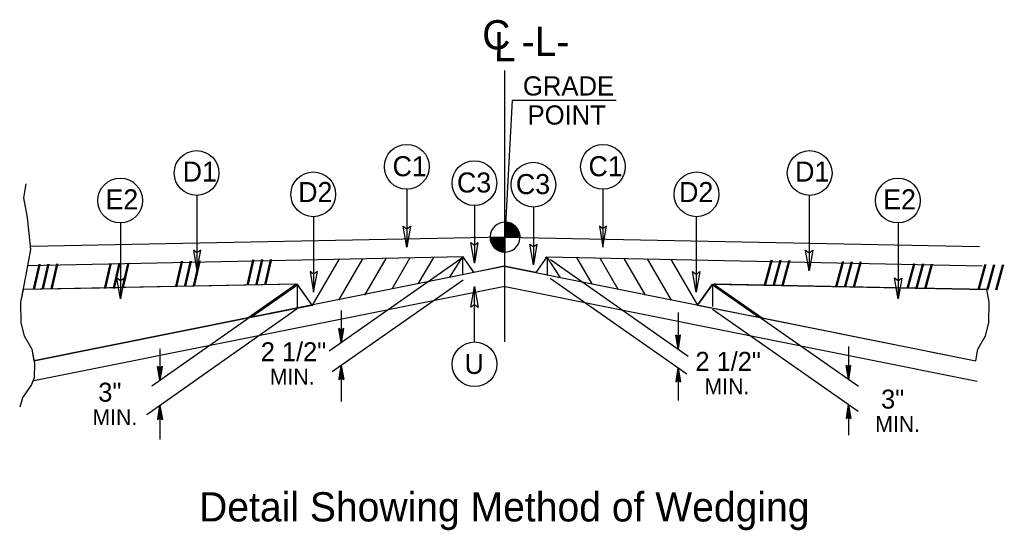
# Model space of a CAD drawing. Extents: x 1904401 to 1905163, y 193929 to 194736.
# Drawn here: x 1905103.73 to 1905137.42, y 194387.99 to 194405.45 of the extents above; entities that cross this region are included whole.
import ezdxf

# ---------------------------------------------------------------- set-up
doc = ezdxf.new("R2010")
doc.units = 0
for name, color, linetype in [('Old_Level_1', 7, 'Continuous'), ('Old_Level_11', 7, 'Continuous'), ('Old_Level_2', 7, 'Continuous'), ('Old_Level_20', 7, 'Continuous'), ('Old_Level_21', 7, 'Continuous'), ('Old_Level_3', 7, 'Continuous')]:
    doc.layers.add(name, color=color, linetype=linetype)

msp = doc.modelspace()

# ---------------------------------------------------------------- linework, layer by layer
at = {"layer": 'Old_Level_1'}
for p, q in [((1905120.336, 194398.018), (1905120.336, 194398.529)), ((1905119.824, 194398.018), (1905120.336, 194398.018)), ((1905120.333, 194397.506), (1905120.333, 194398.012)), ((1905120.336, 194398.018), (1905120.336, 194397.506)), ((1905120.848, 194398.018), (1905120.336, 194398.018)), ((1905120.336, 194397.506), (1905120.336, 194398.018)), ((1905114.65, 194397.254), (1905113.727, 194395.673)), ((1905118.89, 194397.327), (1905114.315, 194394.123)), ((1905115.46, 194397.271), (1905114.643, 194395.868)), ((1905116.262, 194397.286), (1905115.529, 194396.03)), ((1905117.07, 194397.284), (1905116.463, 194396.244)), ((1905117.885, 194397.326), (1905117.356, 194396.418)), ((1905121.893, 194397.253), (1905126.606, 194393.952)), ((1905122.78, 194397.326), (1905123.31, 194396.418)), ((1905123.595, 194397.284), (1905124.202, 194396.244)), ((1905124.403, 194397.286), (1905125.137, 194396.03)), ((1905125.205, 194397.271), (1905126.022, 194395.868)), ((1905126.016, 194397.254), (1905126.925, 194395.696)), ((1905121.887, 194396.611), (1905126.553, 194393.344)), ((1905113.23, 194396.412), (1905103.846, 194396.224)), ((1905120.326, 194396.325), (1905104.213, 194393.102)), ((1905113.23, 194396.412), (1905108.247, 194392.923)), ((1905113.74, 194395.694), (1905113.23, 194396.412)), ((1905113.23, 194396.412), (1905113.23, 194395.593)), ((1905118.9, 194396.544), (1905114.424, 194393.41)), ((1905120.339, 194396.325), (1905136.49, 194393.094)), ((1905126.926, 194395.696), (1905127.435, 194396.412)), ((1905127.435, 194396.412), (1905136.82, 194396.224)), ((1905127.435, 194396.412), (1905127.435, 194395.651)), ((1905127.436, 194396.412), (1905132.426, 194392.917)), ((1905113.226, 194395.567), (1905108.075, 194391.942)), ((1905113.23, 194395.594), (1905111.596, 194395.267)), ((1905126.925, 194395.696), (1905129.07, 194395.267)), ((1905111.596, 194395.267), (1905104.218, 194393.792)), ((1905114.732, 194395.504), (1905114.732, 194394.416)), ((1905126.262, 194395.441), (1905126.262, 194394.194)), ((1905127.435, 194395.552), (1905132.417, 194392.062)), ((1905114.732, 194394.416), (1905114.648, 194394.893)), ((1905114.732, 194394.831), (1905114.648, 194394.893)), ((1905114.732, 194394.416), (1905114.66, 194394.884)), ((1905114.732, 194394.416), (1905114.816, 194394.893)), ((1905114.816, 194394.893), (1905114.732, 194394.831)), ((1905114.805, 194394.884), (1905114.732, 194394.416)), ((1905114.672, 194394.875), (1905114.732, 194394.416)), ((1905114.732, 194394.416), (1905114.683, 194394.867)), ((1905114.696, 194394.858), (1905114.732, 194394.416)), ((1905114.732, 194394.416), (1905114.708, 194394.849)), ((1905114.72, 194394.84), (1905114.732, 194394.416)), ((1905114.732, 194394.416), (1905114.791, 194394.875)), ((1905114.78, 194394.867), (1905114.732, 194394.416)), ((1905114.732, 194394.416), (1905114.768, 194394.858)), ((1905114.756, 194394.849), (1905114.732, 194394.416)), ((1905114.732, 194394.416), (1905114.744, 194394.84)), ((1905114.732, 194394.831), (1905114.732, 194394.416)), ((1905126.262, 194394.194), (1905126.178, 194394.671)), ((1905126.262, 194394.609), (1905126.178, 194394.671)), ((1905126.262, 194394.194), (1905126.189, 194394.662)), ((1905126.201, 194394.654), (1905126.262, 194394.194)), ((1905126.262, 194394.194), (1905126.213, 194394.644)), ((1905126.225, 194394.635), (1905126.262, 194394.194)), ((1905126.262, 194394.194), (1905126.237, 194394.627)), ((1905126.249, 194394.618), (1905126.262, 194394.194)), ((1905126.262, 194394.194), (1905126.346, 194394.671)), ((1905126.346, 194394.671), (1905126.262, 194394.609)), ((1905126.333, 194394.662), (1905126.262, 194394.194)), ((1905126.262, 194394.194), (1905126.321, 194394.654)), ((1905126.309, 194394.644), (1905126.262, 194394.194)), ((1905126.262, 194394.194), (1905126.297, 194394.635)), ((1905126.285, 194394.627), (1905126.262, 194394.194)), ((1905126.262, 194394.194), (1905126.274, 194394.618)), ((1905126.262, 194394.609), (1905126.262, 194394.194)), ((1905132.088, 194394.282), (1905132.088, 194393.154)), ((1905108.528, 194394.203), (1905108.528, 194393.118)), ((1905108.528, 194393.118), (1905108.443, 194393.596)), ((1905108.528, 194393.534), (1905108.443, 194393.596)), ((1905108.528, 194393.118), (1905108.455, 194393.587)), ((1905108.468, 194393.578), (1905108.528, 194393.118)), ((1905108.528, 194393.118), (1905108.48, 194393.569)), ((1905108.492, 194393.561), (1905108.528, 194393.118)), ((1905108.528, 194393.118), (1905108.504, 194393.552)), ((1905108.516, 194393.543), (1905108.528, 194393.118)), ((1905108.528, 194393.118), (1905108.612, 194393.596)), ((1905108.612, 194393.596), (1905108.528, 194393.534)), ((1905108.6, 194393.587), (1905108.528, 194393.118)), ((1905108.528, 194393.118), (1905108.588, 194393.578)), ((1905108.576, 194393.569), (1905108.528, 194393.118)), ((1905108.528, 194393.118), (1905108.564, 194393.561)), ((1905108.552, 194393.552), (1905108.528, 194393.118)), ((1905108.528, 194393.118), (1905108.54, 194393.543)), ((1905114.732, 194393.626), (1905114.648, 194393.148)), ((1905114.66, 194393.158), (1905114.732, 194393.626)), ((1905114.732, 194393.626), (1905114.672, 194393.166)), ((1905114.683, 194393.175), (1905114.732, 194393.626)), ((1905114.732, 194393.626), (1905114.696, 194393.184)), ((1905114.708, 194393.192), (1905114.732, 194393.626)), ((1905114.732, 194393.626), (1905114.72, 194393.201)), ((1905114.732, 194393.626), (1905114.732, 194392.4)), ((1905114.732, 194393.626), (1905114.816, 194393.148)), ((1905114.732, 194393.21), (1905114.732, 194393.626)), ((1905114.744, 194393.201), (1905114.732, 194393.626)), ((1905114.732, 194393.626), (1905114.756, 194393.192)), ((1905114.768, 194393.184), (1905114.732, 194393.626)), ((1905114.732, 194393.626), (1905114.78, 194393.175)), ((1905114.791, 194393.166), (1905114.732, 194393.626)), ((1905114.732, 194393.626), (1905114.805, 194393.158)), ((1905126.262, 194393.548), (1905126.178, 194393.07)), ((1905126.189, 194393.08), (1905126.262, 194393.548)), ((1905126.262, 194393.548), (1905126.201, 194393.088)), ((1905126.213, 194393.098), (1905126.262, 194393.548)), ((1905126.262, 194393.548), (1905126.225, 194393.106)), ((1905126.237, 194393.115), (1905126.262, 194393.548)), ((1905126.262, 194393.548), (1905126.249, 194393.123)), ((1905126.262, 194393.548), (1905126.262, 194392.432)), ((1905126.262, 194393.548), (1905126.346, 194393.07)), ((1905126.262, 194393.133), (1905126.262, 194393.548)), ((1905126.274, 194393.123), (1905126.262, 194393.548)), ((1905126.262, 194393.548), (1905126.285, 194393.115)), ((1905126.297, 194393.106), (1905126.262, 194393.548)), ((1905126.262, 194393.548), (1905126.309, 194393.098)), ((1905126.321, 194393.088), (1905126.262, 194393.548)), ((1905126.262, 194393.548), (1905126.333, 194393.08)), ((1905132.088, 194393.154), (1905132.004, 194393.631)), ((1905132.088, 194393.569), (1905132.004, 194393.631)), ((1905132.088, 194393.154), (1905132.016, 194393.622)), ((1905132.027, 194393.614), (1905132.088, 194393.154)), ((1905132.088, 194393.154), (1905132.039, 194393.605)), ((1905132.051, 194393.596), (1905132.088, 194393.154)), ((1905132.088, 194393.154), (1905132.063, 194393.587)), ((1905132.075, 194393.578), (1905132.088, 194393.154)), ((1905132.088, 194393.154), (1905132.172, 194393.631)), ((1905132.172, 194393.631), (1905132.088, 194393.569)), ((1905132.159, 194393.622), (1905132.088, 194393.154)), ((1905132.088, 194393.154), (1905132.147, 194393.614)), ((1905132.135, 194393.605), (1905132.088, 194393.154)), ((1905132.088, 194393.154), (1905132.123, 194393.596)), ((1905132.112, 194393.587), (1905132.088, 194393.154)), ((1905132.088, 194393.154), (1905132.1, 194393.578)), ((1905132.088, 194393.569), (1905132.088, 194393.154)), ((1905108.528, 194393.534), (1905108.528, 194393.118)), ((1905114.648, 194393.148), (1905114.732, 194393.21)), ((1905114.732, 194393.21), (1905114.816, 194393.148)), ((1905126.178, 194393.07), (1905126.262, 194393.133)), ((1905126.262, 194393.133), (1905126.346, 194393.07)), ((1905108.528, 194392.26), (1905108.443, 194391.783)), ((1905108.456, 194391.791), (1905108.528, 194392.26)), ((1905108.528, 194392.26), (1905108.468, 194391.8)), ((1905108.48, 194391.809), (1905108.528, 194392.26)), ((1905108.528, 194392.26), (1905108.492, 194391.818)), ((1905108.504, 194391.827), (1905108.528, 194392.26)), ((1905108.528, 194392.26), (1905108.516, 194391.835)), ((1905108.528, 194392.26), (1905108.528, 194391.099)), ((1905108.528, 194392.26), (1905108.612, 194391.783)), ((1905108.528, 194391.844), (1905108.528, 194392.26)), ((1905108.54, 194391.835), (1905108.528, 194392.26)), ((1905108.528, 194392.26), (1905108.552, 194391.827)), ((1905108.564, 194391.818), (1905108.528, 194392.26)), ((1905108.528, 194392.26), (1905108.576, 194391.809)), ((1905108.588, 194391.8), (1905108.528, 194392.26)), ((1905108.528, 194392.26), (1905108.6, 194391.791)), ((1905132.088, 194392.293), (1905132.004, 194391.816)), ((1905132.016, 194391.825), (1905132.088, 194392.293)), ((1905132.088, 194392.293), (1905132.027, 194391.834)), ((1905132.039, 194391.843), (1905132.088, 194392.293)), ((1905132.088, 194392.293), (1905132.051, 194391.852)), ((1905132.063, 194391.861), (1905132.088, 194392.293)), ((1905132.088, 194392.293), (1905132.075, 194391.869)), ((1905132.088, 194392.293), (1905132.088, 194391.245)), ((1905132.088, 194392.293), (1905132.172, 194391.816)), ((1905132.088, 194391.879), (1905132.088, 194392.293)), ((1905132.1, 194391.869), (1905132.088, 194392.293)), ((1905132.088, 194392.293), (1905132.112, 194391.861)), ((1905132.123, 194391.852), (1905132.088, 194392.293)), ((1905132.088, 194392.293), (1905132.135, 194391.843)), ((1905132.147, 194391.834), (1905132.088, 194392.293)), ((1905132.088, 194392.293), (1905132.159, 194391.825)), ((1905132.004, 194391.816), (1905132.088, 194391.879)), ((1905132.088, 194391.879), (1905132.172, 194391.816)), ((1905108.443, 194391.783), (1905108.528, 194391.844)), ((1905108.528, 194391.844), (1905108.612, 194391.783))]:
    msp.add_line(p, q, dxfattribs=at)
for points in [[(1905103.946, 194399.837), (1905103.859, 194399.361), (1905103.989, 194398.685), (1905104.104, 194397.59), (1905103.946, 194396.726), (1905103.759, 194395.79), (1905103.773, 194395.084), (1905103.888, 194394.638), (1905104.148, 194394.191), (1905104.234, 194393.701), (1905104.22, 194393.212), (1905104.133, 194392.981), (1905103.831, 194392.52), (1905103.73, 194392.203)], [(1905120.341, 194398.529), (1905120.341, 194398.529), (1905120.341, 194398.018)], [(1905120.351, 194398.529), (1905120.351, 194398.018)], [(1905120.362, 194398.529), (1905120.362, 194398.018)], [(1905120.372, 194398.528), (1905120.372, 194398.018)], [(1905120.382, 194398.527), (1905120.382, 194398.018)], [(1905120.392, 194398.526), (1905120.392, 194398.018)], [(1905120.403, 194398.525), (1905120.403, 194398.018)], [(1905120.412, 194398.523), (1905120.412, 194398.018)], [(1905120.423, 194398.522), (1905120.423, 194398.018)], [(1905120.433, 194398.52), (1905120.433, 194398.018)], [(1905120.443, 194398.519), (1905120.443, 194398.018)], [(1905120.454, 194398.516), (1905120.454, 194398.018)], [(1905120.464, 194398.513), (1905120.464, 194398.018)], [(1905120.474, 194398.51), (1905120.474, 194398.018)], [(1905120.484, 194398.507), (1905120.484, 194398.018)], [(1905120.494, 194398.504), (1905120.494, 194398.018)], [(1905120.505, 194398.5), (1905120.505, 194398.018)], [(1905120.515, 194398.497), (1905120.515, 194398.018)], [(1905120.525, 194398.493), (1905120.525, 194398.018)], [(1905120.536, 194398.489), (1905120.535, 194398.018)], [(1905120.546, 194398.484), (1905120.546, 194398.018)], [(1905120.556, 194398.48), (1905120.556, 194398.018)], [(1905120.566, 194398.475), (1905120.566, 194398.018)], [(1905120.576, 194398.469), (1905120.576, 194398.018)], [(1905120.586, 194398.463), (1905120.586, 194398.018)], [(1905120.597, 194398.457), (1905120.597, 194398.018)], [(1905120.607, 194398.451), (1905120.607, 194398.018)], [(1905120.617, 194398.445), (1905120.617, 194398.018)], [(1905120.627, 194398.438), (1905120.627, 194398.018)], [(1905120.637, 194398.43), (1905120.637, 194398.018)], [(1905120.648, 194398.423), (1905120.648, 194398.018)], [(1905120.658, 194398.415), (1905120.658, 194398.018)], [(1905120.669, 194398.406), (1905120.669, 194398.018)], [(1905120.679, 194398.398), (1905120.678, 194398.017)], [(1905120.689, 194398.388), (1905120.689, 194398.018)], [(1905120.699, 194398.378), (1905120.699, 194398.017)], [(1905120.709, 194398.367), (1905120.709, 194398.017)], [(1905120.72, 194398.355), (1905120.72, 194398.018)], [(1905120.73, 194398.344), (1905120.73, 194398.017)], [(1905120.741, 194398.331), (1905120.741, 194398.017)], [(1905120.751, 194398.318), (1905120.75, 194398.018)], [(1905120.761, 194398.304), (1905120.761, 194398.017)], [(1905120.77, 194398.287), (1905120.77, 194398.017)], [(1905120.78, 194398.27), (1905120.78, 194398.018)], [(1905119.827, 194398.018), (1905119.827, 194397.962)], [(1905119.838, 194398.018), (1905119.838, 194397.902)], [(1905119.848, 194398.018), (1905119.848, 194397.865)], [(1905119.859, 194398.018), (1905119.859, 194397.835)], [(1905119.868, 194398.018), (1905119.868, 194397.81)], [(1905119.878, 194398.018), (1905119.878, 194397.789)], [(1905119.888, 194398.018), (1905119.888, 194397.77)], [(1905119.899, 194398.018), (1905119.899, 194397.752)], [(1905119.909, 194398.018), (1905119.909, 194397.736)], [(1905119.92, 194398.018), (1905119.92, 194397.72)], [(1905119.93, 194398.018), (1905119.93, 194397.707)], [(1905119.94, 194398.018), (1905119.94, 194397.694)], [(1905119.95, 194398.018), (1905119.95, 194397.681)], [(1905119.96, 194398.018), (1905119.96, 194397.67)], [(1905119.971, 194398.018), (1905119.971, 194397.66)], [(1905119.981, 194398.018), (1905119.981, 194397.65)], [(1905119.992, 194398.018), (1905119.992, 194397.64)], [(1905120.002, 194398.018), (1905120.001, 194397.631)], [(1905120.011, 194398.018), (1905120.011, 194397.622)], [(1905120.021, 194398.018), (1905120.021, 194397.614)], [(1905120.032, 194398.018), (1905120.032, 194397.607)], [(1905120.042, 194398.018), (1905120.042, 194397.599)], [(1905120.052, 194398.018), (1905120.052, 194397.592)], [(1905120.063, 194398.018), (1905120.063, 194397.585)], [(1905120.073, 194398.018), (1905120.073, 194397.579)], [(1905120.083, 194398.018), (1905120.083, 194397.573)], [(1905120.093, 194398.018), (1905120.093, 194397.567)], [(1905120.103, 194398.018), (1905120.103, 194397.562)], [(1905120.114, 194398.018), (1905120.114, 194397.557)], [(1905120.124, 194398.018), (1905120.124, 194397.552)], [(1905120.135, 194398.018), (1905120.135, 194397.547)], [(1905120.145, 194398.018), (1905120.144, 194397.544)], [(1905120.154, 194398.018), (1905120.154, 194397.54)], [(1905120.165, 194398.018), (1905120.165, 194397.535)], [(1905120.175, 194398.018), (1905120.175, 194397.532)], [(1905120.185, 194398.018), (1905120.185, 194397.529)], [(1905120.196, 194398.018), (1905120.196, 194397.526)], [(1905120.206, 194398.018), (1905120.206, 194397.523)], [(1905120.217, 194398.018), (1905120.216, 194397.52)], [(1905120.226, 194398.018), (1905120.226, 194397.519)], [(1905120.237, 194398.018), (1905120.236, 194397.516)], [(1905120.246, 194398.018), (1905120.246, 194397.514)], [(1905120.257, 194398.018), (1905120.257, 194397.513)], [(1905120.267, 194398.018), (1905120.267, 194397.511)], [(1905120.278, 194398.018), (1905120.278, 194397.51)], [(1905120.288, 194398.018), (1905120.287, 194397.508)], [(1905120.298, 194398.018), (1905120.298, 194397.508)], [(1905120.308, 194398.018), (1905120.308, 194397.507)], [(1905120.318, 194398.018), (1905120.318, 194397.507)], [(1905120.329, 194398.018), (1905120.329, 194397.506), (1905120.329, 194397.506)], [(1905120.791, 194398.251), (1905120.791, 194398.017)], [(1905120.802, 194398.23), (1905120.802, 194398.017)], [(1905120.812, 194398.206), (1905120.812, 194398.018)], [(1905120.822, 194398.177), (1905120.822, 194398.017)], [(1905120.832, 194398.143), (1905120.832, 194398.017)], [(1905120.842, 194398.09), (1905120.842, 194398.018)]]:
    msp.add_lwpolyline(points, dxfattribs=at)
for start, end in [(358.0003, 356.1713), (359.9905, 89.9905), (179.9905, 268.7186), (269.6533, 269.9905)]:
    msp.add_arc((1905120.336, 194398.018), 0.512, start, end, dxfattribs=at)
at = {"layer": 'Old_Level_11'}
for p, q in [((1905120.332, 194394.437), (1905120.332, 194403.721)), ((1905116.976, 194399.658), (1905116.976, 194397.679)), ((1905123.688, 194399.658), (1905123.688, 194397.679)), ((1905109.797, 194399.445), (1905109.797, 194396.864)), ((1905130.746, 194399.445), (1905130.746, 194396.864)), ((1905119.29, 194399.101), (1905119.29, 194397.123)), ((1905121.307, 194399.047), (1905121.307, 194397.069)), ((1905113.789, 194398.715), (1905113.789, 194396.134)), ((1905126.875, 194398.715), (1905126.875, 194396.134)), ((1905107.177, 194398.504), (1905107.177, 194395.908)), ((1905133.787, 194398.504), (1905133.787, 194395.908)), ((1905120.332, 194398.018), (1905104.097, 194397.694)), ((1905120.332, 194398.018), (1905136.569, 194397.694)), ((1905120.334, 194398.018), (1905136.569, 194397.694)), ((1905118.908, 194397.339), (1905104.004, 194397.042)), ((1905118.447, 194396.645), (1905118.887, 194397.333)), ((1905118.887, 194397.333), (1905118.887, 194396.768)), ((1905119.273, 194396.804), (1905118.908, 194397.339)), ((1905118.908, 194397.322), (1905119.273, 194396.804)), ((1905121.769, 194397.339), (1905121.392, 194396.804)), ((1905121.705, 194397.319), (1905121.728, 194397.318)), ((1905121.745, 194397.327), (1905121.768, 194397.326)), ((1905121.769, 194397.339), (1905136.662, 194397.042)), ((1905122.219, 194396.645), (1905121.778, 194397.333)), ((1905121.778, 194397.333), (1905121.778, 194396.71)), ((1905120.357, 194397.02), (1905104.218, 194393.792)), ((1905120.308, 194397.02), (1905119.273, 194396.804)), ((1905120.308, 194397.02), (1905136.447, 194393.792)), ((1905121.392, 194396.804), (1905120.308, 194397.02)), ((1905107.11, 194396.289), (1905103.846, 194396.224)), ((1905113.184, 194396.411), (1905108.433, 194396.316)), ((1905111.531, 194395.253), (1905113.184, 194396.411)), ((1905119.294, 194394.435), (1905119.294, 194396.329)), ((1905127.537, 194396.411), (1905127.481, 194396.411)), ((1905127.481, 194396.411), (1905129.131, 194395.255)), ((1905133.72, 194396.286), (1905127.537, 194396.411)), ((1905136.82, 194396.224), (1905133.851, 194396.283)), ((1905103.846, 194396.224), (1905103.759, 194395.79)), ((1905104.218, 194393.792), (1905111.531, 194395.253)), ((1905129.131, 194395.255), (1905129.131, 194395.255)), ((1905129.131, 194395.255), (1905129.131, 194395.255)), ((1905129.131, 194395.255), (1905129.131, 194395.255)), ((1905129.131, 194395.255), (1905129.131, 194395.255)), ((1905129.131, 194395.255), (1905129.131, 194395.255)), ((1905129.131, 194395.255), (1905129.131, 194395.255)), ((1905129.131, 194395.255), (1905136.447, 194393.792)), ((1905136.448, 194393.792), (1905136.518, 194394.191)), ((1905136.447, 194393.792), (1905136.448, 194393.792))]:
    msp.add_line(p, q, dxfattribs=at)
for points in [[(1905117.098, 194398.388), (1905116.976, 194397.679), (1905116.85, 194398.392), (1905116.976, 194398.302)], [(1905123.566, 194398.388), (1905123.688, 194397.679), (1905123.814, 194398.392), (1905123.688, 194398.302)], [(1905119.412, 194397.831), (1905119.29, 194397.123), (1905119.164, 194397.835), (1905119.29, 194397.745)], [(1905121.429, 194397.778), (1905121.307, 194397.069), (1905121.181, 194397.782), (1905121.307, 194397.691)], [(1905109.675, 194397.573), (1905109.797, 194396.864), (1905109.923, 194397.577), (1905109.797, 194397.486)], [(1905130.868, 194397.573), (1905130.746, 194396.864), (1905130.62, 194397.577), (1905130.746, 194397.486)], [(1905107.299, 194396.617), (1905107.177, 194395.908), (1905107.051, 194396.621), (1905107.177, 194396.53)], [(1905113.667, 194396.843), (1905113.789, 194396.134), (1905113.915, 194396.847), (1905113.789, 194396.756)], [(1905126.997, 194396.843), (1905126.875, 194396.134), (1905126.749, 194396.847), (1905126.875, 194396.756)], [(1905133.909, 194396.617), (1905133.787, 194395.908), (1905133.661, 194396.621), (1905133.787, 194396.53)], [(1905113.74, 194395.694), (1905113.244, 194396.391), (1905111.658, 194395.28)], [(1905119.172, 194395.62), (1905119.294, 194396.329), (1905119.42, 194395.616), (1905119.294, 194395.707)], [(1905127.42, 194396.391), (1905126.926, 194395.696), (1905129.007, 194395.28)]]:
    msp.add_lwpolyline(points, close=True, dxfattribs=at)
for points in [[(1905108.433, 194396.316), (1905107.243, 194396.292), (1905107.177, 194395.908), (1905107.11, 194396.289)], [(1905133.851, 194396.283), (1905133.787, 194395.908), (1905133.72, 194396.286)], [(1905136.518, 194394.191), (1905136.777, 194394.638), (1905136.892, 194395.084), (1905136.907, 194395.79), (1905136.82, 194396.224)], [(1905103.759, 194395.79), (1905103.773, 194395.084), (1905103.888, 194394.638)], [(1905103.888, 194394.638), (1905104.148, 194394.191), (1905104.218, 194393.792)]]:
    msp.add_lwpolyline(points, dxfattribs=at)
for centre in [(1905109.783, 194400.21), (1905116.976, 194400.423), (1905123.688, 194400.423), (1905130.76, 194400.21), (1905119.29, 194399.866), (1905121.307, 194399.813), (1905107.169, 194399.269), (1905113.775, 194399.481), (1905126.889, 194399.481), (1905133.779, 194399.269), (1905119.294, 194393.67)]:
    msp.add_circle(centre, 0.765, dxfattribs=at)
at = {"layer": 'Old_Level_3'}
for q in [(1905120.334, 194398.018), (1905124.141, 194402.702)]:
    msp.add_line((1905120.584, 194402.702), q, dxfattribs=at)

# ---------------------------------------------------------------- texts
at = {"layer": 'Old_Level_1'}
for height, rotation, p in [(0.8139, 1.1463, (1905111.483, 194396.386)), (0.8142, 1.1447, (1905104.169, 194396.235)), (0.8142, 1.1464, (1905106.603, 194396.264)), (0.8139, 1.1445, (1905109.041, 194396.336)), (0.8139, 358.8553, (1905129.184, 194396.386)), (0.8139, 358.8536, (1905131.625, 194396.336)), (0.8142, 358.8554, (1905134.063, 194396.264)), (0.8142, 358.8537, (1905136.496, 194396.235))]:
    msp.add_text('/// ', height=height, rotation=rotation, dxfattribs=at).set_placement(p)
at = {"layer": 'Old_Level_11'}
for s, p in [('GRADE', (1905120.95, 194402.86)), ('POINT', (1905121.108, 194401.866))]:
    msp.add_text(s, height=0.656, dxfattribs=at).set_placement(p)
at = {"layer": 'Old_Level_2'}
msp.add_text('C', height=1, dxfattribs=at).set_placement((1905119.556, 194404.437))
for s, p in [('L', (1905119.958, 194404.033)), ('-L-', (1905120.906, 194404.216))]:
    msp.add_text(s, height=1, rotation=359.9469, dxfattribs=at).set_placement(p)
at = {"layer": 'Old_Level_20'}
for s, height, p in [('C1', 0.6851, (1905116.489, 194400.1)), ('C1', 0.6851, (1905123.193, 194400.1)), ('D1', 0.6851, (1905109.307, 194399.916)), ('D1', 0.6851, (1905130.263, 194399.916)), ('C3', 0.6851, (1905118.692, 194399.543)), ('C3', 0.6851, (1905120.709, 194399.489)), ('E2', 0.6851, (1905106.666, 194398.968)), ('D2', 0.6851, (1905113.26, 194399.217)), ('D2', 0.6851, (1905126.293, 194399.217)), ('E2', 0.6851, (1905133.276, 194398.968)), ('2 1/2"', 0.6491, (1905111.979, 194393.775)), ('U', 0.685, (1905118.951, 194393.341)), ('2 1/2"', 0.6491, (1905126.852, 194393.445)), ('3"', 0.6491, (1905106.42, 194392.391)), ('3"', 0.6491, (1905133.205, 194392.155))]:
    msp.add_text(s, height=height, dxfattribs=at).set_placement(p)
at = {"layer": 'Old_Level_21'}
for s, height, p in [('MIN.', 0.5424, (1905112.29, 194392.977)), ('MIN.', 0.5424, (1905127.164, 194392.646)), ('MIN.', 0.5424, (1905106.221, 194391.593)), ('MIN.', 0.5424, (1905133.006, 194391.357)), ('Detail Showing Method of Wedging', 1, (1905109.868, 194388.296))]:
    msp.add_text(s, height=height, dxfattribs=at).set_placement(p)

doc.saveas('drawing.dxf')
